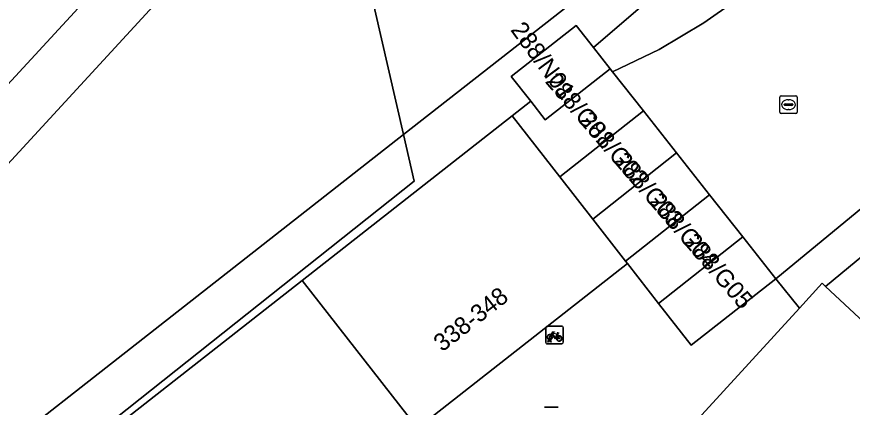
# Model space of a CAD drawing. Extents: x 159217 to 160349, y 381246 to 382172.
# Drawn here: x 159697.72 to 159745.47, y 381687.34 to 381709.64 of the extents above; entities that cross this region are included whole.
import ezdxf

# ---------------------------------------------------------------- set-up
doc = ezdxf.new("R2010")
doc.units = 0
for name, color, linetype in [('IMGEO_Fietsenrek', 7, 'Continuous'), ('IMGEO_Groenvoorziening', 7, 'Continuous'), ('IMGEO_Haag', 7, 'Continuous'), ('IMGEO_Kolk', 7, 'Continuous'), ('IMGEO_Lichtmast', 7, 'Continuous'), ('IMGEO_Pand', 7, 'Continuous'), ('IMGEO_Pand_nummerreeks', 7, 'Continuous'), ('IMGEO_Rijbaan_lokaal_open', 7, 'Continuous'), ('IMGEO_Voetpad_open', 7, 'Continuous')]:
    doc.layers.add(name, color=color, linetype=linetype)

msp = doc.modelspace()

# ---------------------------------------------------------------- linework, layer by layer
at = {"layer": 'IMGEO_Fietsenrek'}
for p, q in [((159727.946, 381691.043), (159727.946, 381691.884)), ((159727.946, 381691.884), (159727.946, 381691.043)), ((159728.021, 381691.968), (159728.862, 381691.968)), ((159728.862, 381691.968), (159728.021, 381691.968)), ((159728.946, 381691.893), (159728.946, 381691.052)), ((159728.946, 381691.052), (159728.946, 381691.893)), ((159728.633, 381691.517), (159728.669, 381691.422)), ((159728.871, 381690.968), (159728.03, 381690.968)), ((159728.03, 381690.968), (159728.871, 381690.968)), ((159728.073, 381691.052), (159728.112, 381691.212)), ((159728.107, 381691.052), (159728.073, 381691.052)), ((159728.142, 381691.2), (159728.107, 381691.052)), ((159728.184, 381691.224), (159728.183, 381691.228)), ((159728.225, 381691.052), (159728.191, 381691.194)), ((159728.215, 381691.235), (159728.216, 381691.228)), ((159728.223, 381691.198), (159728.258, 381691.052)), ((159728.258, 381691.052), (159728.225, 381691.052))]:
    msp.add_line(p, q, dxfattribs=at)
for points in [[(159728.28, 381691.442), (159728.228, 381691.352), (159728.188, 381691.327), (159728.189, 381691.374), (159728.244, 381691.468)], [(159728.259, 381691.494), (159728.354, 381691.658), (159728.44, 381691.644), (159728.442, 381691.635), (159728.386, 381691.624), (159728.359, 381691.579), (159728.615, 381691.538)], [(159728.555, 381691.25), (159728.505, 381691.25), (159728.314, 381691.501), (159728.295, 381691.469)], [(159728.602, 381691.513), (159728.345, 381691.554), (159728.328, 381691.525), (159728.495, 381691.305), (159728.602, 381691.513)], [(159728.65, 381691.415), (159728.62, 381691.492), (159728.511, 381691.274), (159728.554, 381691.274)], [(159728.584, 381691.274), (159728.704, 381691.273), (159728.66, 381691.387)], [(159728.68, 381691.394), (159728.735, 381691.249), (159728.585, 381691.249)], [(159728.615, 381691.538), (159728.64, 381691.587), (159728.634, 381691.591), (159728.611, 381691.595), (159728.599, 381691.602), (159728.598, 381691.605), (159728.6, 381691.61), (159728.695, 381691.595), (159728.697, 381691.585), (159728.687, 381691.572), (159728.675, 381691.566), (159728.661, 381691.572), (159728.633, 381691.517)]]:
    msp.add_lwpolyline(points, dxfattribs=at)
for centre, radius, start, end in [((159728.024, 381691.89), 0.0779, 92.4484, 184.2845), ((159728.024, 381691.89), 0.0779, 92.4484, 184.2845), ((159728.868, 381691.89), 0.0779, 2.4484, 94.2845), ((159728.868, 381691.89), 0.0779, 2.4484, 94.2845), ((159728.186, 381691.353), 0.159, 62.6766, 242.1369), ((159728.186, 381691.353), 0.129, 63.3192, 238.903), ((159728.186, 381691.353), 0.129, 283.6043, 43.4302), ((159728.186, 381691.353), 0.159, 283.5766, 46.6042), ((159728.713, 381691.269), 0.159, 113.3408, 178.3217), ((159728.713, 381691.269), 0.159, 187.0065, 105.7708), ((159728.713, 381691.269), 0.129, 113.923, 177.9556), ((159728.713, 381691.269), 0.129, 188.6715, 104.5883), ((159728.024, 381691.046), 0.0779, 182.4484, 274.2845), ((159728.024, 381691.046), 0.0779, 182.4484, 274.2845), ((159728.166, 381691.224), 0.0499, 12.8025, 158.6934), ((159728.186, 381691.353), 0.159, 253.9967, 271.7867), ((159728.166, 381691.224), 0.0174, 12.8025, 163.4502), ((159728.186, 381691.353), 0.129, 253.415, 269.0204), ((159728.868, 381691.046), 0.0779, 272.4484, 4.2845), ((159728.868, 381691.046), 0.0779, 272.4484, 4.2845)]:
    msp.add_arc(centre, radius, start, end, dxfattribs=at)
at = {"layer": 'IMGEO_Groenvoorziening'}
for points in [[(159738.017, 381750), (159768.968, 381783.54), (159766.874, 381785.5), (159766.48, 381785.868), (159749.294, 381767.255), (159712.278, 381726.997), (159649.844, 381659.632), (159642.695, 381651.795), (159637.494, 381645.52), (159632.567, 381639.362), (159627.95, 381634.279), (159629.643, 381632.69), (159653.897, 381658.843)], [(159731.871, 381712.36), (159720.635, 381726.662), (159715.613, 381721.211), (159719.818, 381702.922)], [(159719.818, 381702.922), (159715.613, 381721.211), (159674.596, 381676.692), (159680.577, 381672.195)], [(159719.818, 381702.922), (159720.432, 381700.252), (159682.88, 381670.464), (159680.577, 381672.195), (159675.736, 381668.404), (159684.834, 381656.905), (159685.759, 381657.626), (159685.188, 381658.413), (159678.59, 381666.838), (159690.401, 381676.084), (159702.212, 381685.331), (159714.024, 381694.577), (159726.022, 381703.97), (159727.091, 381704.807), (159725.977, 381706.23), (159729.692, 381709.139), (159730.684, 381707.872), (159733.499, 381710.288), (159731.871, 381712.36)], [(159680.577, 381672.195), (159682.88, 381670.464), (159720.432, 381700.252), (159719.818, 381702.922)], [(159777.108, 381676.935), (159769.08, 381684.381), (159764.906, 381679.841), (159762.726, 381681.868), (159766.913, 381686.389), (159757.428, 381695.18), (159753.234, 381690.663), (159751.047, 381692.675), (159755.243, 381697.194), (159751.594, 381700.557), (159743.944, 381694.24), (159754.905, 381684.037), (159765.892, 381673.811), (159777.023, 381663.45), (159783.695, 381670.793), (159779.288, 381674.902), (159775.075, 381670.397), (159772.901, 381672.428), (159774.717, 381674.374)]]:
    msp.add_lwpolyline(points, close=True, dxfattribs=at)
at = {"layer": 'IMGEO_Haag'}
for points in [[(159768.968, 381783.54), (159766.874, 381785.5), (159766.48, 381785.868), (159749.294, 381767.255), (159712.278, 381726.997), (159649.844, 381659.632), (159642.695, 381651.795), (159637.494, 381645.52), (159632.567, 381639.362), (159627.95, 381634.279), (159629.643, 381632.69), (159653.897, 381658.843), (159738.017, 381750)], [(159719.818, 381702.922), (159720.432, 381700.252), (159682.88, 381670.464), (159680.577, 381672.195), (159675.736, 381668.404), (159684.834, 381656.905), (159685.759, 381657.626), (159685.188, 381658.413), (159678.59, 381666.838), (159690.401, 381676.084), (159702.212, 381685.331), (159714.024, 381694.577), (159726.022, 381703.97), (159727.091, 381704.807), (159725.977, 381706.23), (159729.692, 381709.139), (159730.684, 381707.872), (159733.499, 381710.288), (159731.871, 381712.36)]]:
    msp.add_lwpolyline(points, close=True, dxfattribs=at)
at = {"layer": 'IMGEO_Kolk'}
for p, q in [((159741.321, 381704.19), (159741.321, 381705.042)), ((159741.396, 381705.116), (159742.248, 381705.116)), ((159741.809, 381704.896), (159741.834, 381704.896)), ((159742.322, 381705.042), (159742.322, 381704.19)), ((159741.58, 381704.61), (159741.58, 381704.622)), ((159742.018, 381704.573), (159741.62, 381704.573)), ((159741.623, 381704.659), (159742.021, 381704.659)), ((159741.832, 381704.336), (159741.807, 381704.336)), ((159742.064, 381704.622), (159742.064, 381704.61)), ((159742.248, 381704.116), (159741.396, 381704.116))]:
    msp.add_line(p, q, dxfattribs=at)
for points in [[(159741.321, 381704.19), (159741.321, 381705.042)], [(159741.396, 381705.116), (159742.248, 381705.116)], [(159742.322, 381705.042), (159742.322, 381704.19)], [(159742.248, 381704.116), (159741.396, 381704.116)]]:
    msp.add_lwpolyline(points, dxfattribs=at)
for centre, radius, start, end in [((159741.398, 381705.04), 0.0765, 91.552, 178.448), ((159741.398, 381705.04), 0.0765, 91.552, 178.448), ((159742.246, 381705.04), 0.0765, 1.552, 88.448), ((159742.246, 381705.04), 0.0765, 1.552, 88.448), ((159741.62, 381704.619), 0.0403, 85.8775, 175.7526), ((159741.617, 381704.609), 0.0366, 178.938, 274.7102), ((159742.021, 381704.616), 0.043, 264.8664, 352.4533), ((159742.025, 381704.621), 0.0386, 1.7309, 96.639), ((159741.398, 381704.192), 0.0765, 181.552, 268.448), ((159741.398, 381704.192), 0.0765, 181.552, 268.448), ((159742.246, 381704.192), 0.0765, 271.552, 358.448), ((159742.246, 381704.192), 0.0765, 271.552, 358.448)]:
    msp.add_arc(centre, radius, start, end, dxfattribs=at)
for centre, major_axis, ratio, start_param, end_param in [((159741.808, 381704.616), (-0.387, 0.002), 0.722429, 4.712389, 7.853982), ((159741.833, 381704.616), (-0.39, 0.002), 0.717154, 1.570796, 4.712389)]:
    msp.add_ellipse(centre, major_axis=major_axis, ratio=ratio, start_param=start_param, end_param=end_param, dxfattribs=at)
at = {"layer": 'IMGEO_Lichtmast'}
for p, q in [((159727.869, 381687.342), (159728.659, 381687.342)), ((159728.659, 381687.342), (159727.869, 381687.342))]:
    msp.add_line(p, q, dxfattribs=at)
at = {"layer": 'IMGEO_Pand'}
for points in [[(159731.636, 381706.657), (159730.684, 381707.872), (159729.692, 381709.139), (159725.977, 381706.23), (159727.091, 381704.807), (159727.921, 381703.747)], [(159733.528, 381704.259), (159731.768, 381706.49), (159731.636, 381706.657), (159727.921, 381703.747), (159727.091, 381704.807), (159726.022, 381703.97), (159728.748, 381700.489)], [(159733.528, 381704.259), (159728.748, 381700.489), (159730.63, 381698.083), (159735.419, 381701.861)], [(159728.748, 381700.489), (159726.022, 381703.97), (159714.024, 381694.577), (159720.617, 381686.157), (159732.613, 381695.551), (159732.513, 381695.678), (159730.63, 381698.083)], [(159735.419, 381701.861), (159730.63, 381698.083), (159732.513, 381695.678), (159737.311, 381699.462)], [(159732.613, 381695.551), (159734.396, 381693.273), (159739.202, 381697.064), (159737.311, 381699.462), (159732.513, 381695.678)], [(159736.266, 381690.885), (159741.094, 381694.666), (159739.202, 381697.064), (159734.396, 381693.273)], [(159708.808, 381676.909), (159720.617, 381686.157), (159714.024, 381694.577), (159702.212, 381685.331)], [(159747.779, 381676.381), (159754.905, 381684.037), (159743.944, 381694.24), (159743.744, 381694.426), (159742.446, 381693.004), (159736.668, 381686.675), (159741.352, 381682.335), (159740.436, 381681.346), (159742.263, 381679.653), (159743.179, 381680.642)]]:
    msp.add_lwpolyline(points, close=True, dxfattribs=at)
at = {"layer": 'IMGEO_Rijbaan_lokaal_open'}
msp.add_lwpolyline([(159775.451, 381739.376), (159738.75, 381710.527), (159736.985, 381709.283), (159734.439, 381707.77), (159731.768, 381706.49), (159733.528, 381704.259), (159735.419, 381701.861), (159737.311, 381699.462), (159739.202, 381697.064), (159741.094, 381694.666), (159747.688, 381700.089)], dxfattribs=at)
at = {"layer": 'IMGEO_Voetpad_open'}
msp.add_lwpolyline([(159715.613, 381721.211), (159720.635, 381726.662), (159721.887, 381728.002), (159724.688, 381731.045), (159742.186, 381750), (159766.379, 381776.207), (159771.217, 381781.437), (159768.968, 381783.54), (159738.017, 381750), (159653.897, 381658.843), (159629.643, 381632.69), (159615.553, 381617.498), (159615.445, 381617.382), (159608.003, 381609.357), (159604.58, 381605.65), (159606.917, 381603.647), (159616.639, 381614.101), (159619.494, 381617.187), (159621.019, 381618.793), (159665.232, 381666.59), (159670.058, 381671.807), (159670.392, 381672.168), (159671.682, 381673.529), (159674.596, 381676.692)], close=True, dxfattribs=at)
for points in [[(159747.622, 381722.127), (159742.692, 381718.277), (159743.523, 381717.213), (159741.576, 381715.693), (159740.745, 381716.757), (159735.632, 381712.764), (159736.098, 381712.17), (159735.063, 381711.362), (159733.499, 381710.288), (159730.684, 381707.872), (159731.636, 381706.657), (159731.768, 381706.49), (159734.439, 381707.77), (159736.985, 381709.283), (159738.75, 381710.527), (159775.451, 381739.376)], [(159747.688, 381700.089), (159741.094, 381694.666), (159742.446, 381693.004), (159743.744, 381694.426), (159743.944, 381694.24), (159751.594, 381700.557)], [(159747.779, 381676.381), (159743.179, 381680.642), (159742.263, 381679.653), (159740.436, 381681.346), (159741.352, 381682.335), (159736.668, 381686.675), (159742.446, 381693.004), (159741.094, 381694.666), (159736.266, 381690.885), (159734.396, 381693.273), (159732.613, 381695.551), (159720.617, 381686.157), (159708.808, 381676.909), (159696.998, 381667.661)]]:
    msp.add_lwpolyline(points, dxfattribs=at)

# ---------------------------------------------------------------- texts
at = {"layer": 'IMGEO_Pand_nummerreeks'}
for s, rotation, p in [('288/N01', 306.4088, (159725.901, 381708.879)), ('288/G01', 310.7724, (159727.871, 381705.92)), ('288/G02', 310.7724, (159729.791, 381703.694)), ('288/G03', 310.7724, (159731.79, 381701.375)), ('288/G04', 310.7724, (159733.786, 381699.061)), ('288/G05', 310.7724, (159735.782, 381696.747)), ('338-348', 38.0641, (159722.033, 381690.467))]:
    msp.add_text(s, height=1, rotation=rotation, dxfattribs=at).set_placement(p)

doc.saveas('drawing.dxf')
